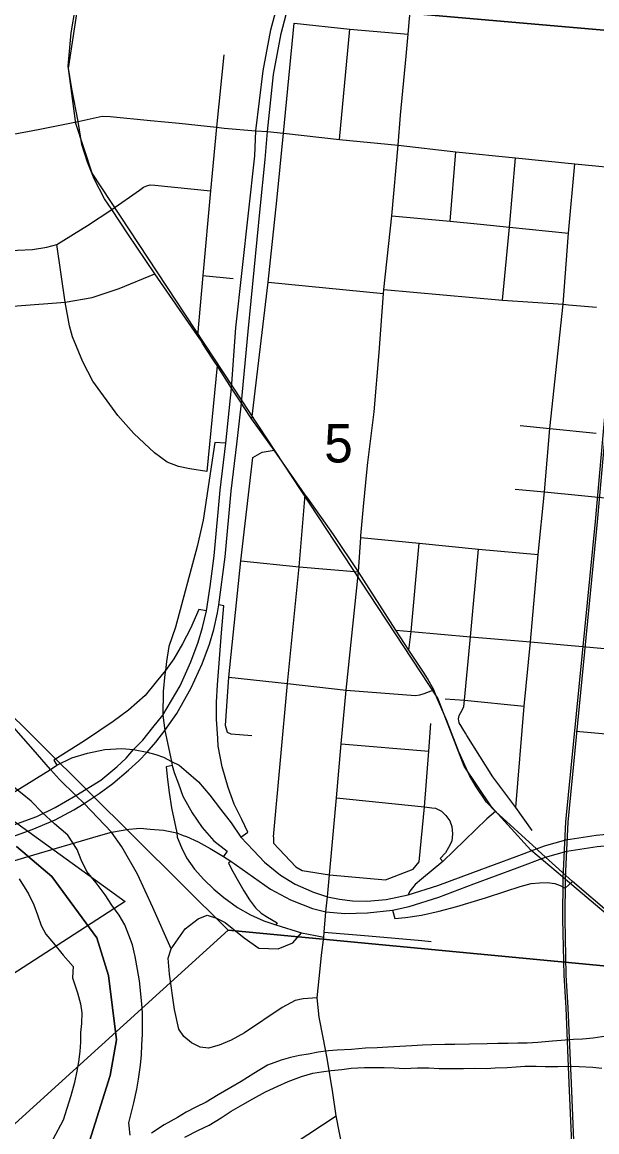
# Model space of a CAD drawing. Extents: x 0 to 34, y 0 to 22.
# Drawn here: x 6.424 to 7.051, y 18.823 to 20.032 of the extents above; entities that cross this region are included whole.
import ezdxf

# ---------------------------------------------------------------- set-up
doc = ezdxf.new("R2010")
doc.units = 0
for name, color, linetype in [('GM_X_City_Street', 7, 'Continuous'), ('GM_X_County_Road', 7, 'Continuous'), ('GM_X_Interchange_Ramps', 7, 'Continuous'), ('GM_X_Interstate_Route', 7, 'Continuous'), ('GM_X_Major_River', 7, 'Continuous'), ('GM_X_Rail_Line', 7, 'Continuous'), ('GM_X_Section', 7, 'Continuous'), ('GM_X_Section_Text', 7, 'Continuous'), ('GM_X_State_Route', 7, 'Continuous'), ('GM_X_Township_Road', 7, 'Continuous')]:
    doc.layers.add(name, color=color, linetype=linetype)

msp = doc.modelspace()

# ---------------------------------------------------------------- linework, layer by layer
at = {"layer": 'GM_X_City_Street'}
for p, q in [((6.7705, 19.9041), (6.7818, 20.0244)), ((6.8909, 19.8149), (6.8974, 19.8907)), ((6.6215, 19.7559), (6.6543, 19.7524)), ((6.6925, 19.7487), (6.8185, 19.7362)), ((7.0202, 19.724), (7.0507, 19.7213)), ((6.6369, 19.6576), (6.6257, 19.5424)), ((6.7723, 19.2456), (6.8677, 19.2374)), ((6.767, 19.1866), (6.863, 19.1767)), ((6.7508, 19.0153), (6.7531, 19.0349)), ((6.7536, 19.0403), (6.8021, 19.0362))]:
    msp.add_line(p, q, dxfattribs=at)
for points in [[(6.8014, 19.552), (6.808, 19.6071), (6.8136, 19.6721), (6.8185, 19.7362), (6.8188, 19.7406), (6.8275, 19.821), (6.8343, 19.8977), (6.837, 19.9307), (6.8429, 19.9948), (6.8451, 20.0187), (6.8467, 20.0358), (6.8477, 20.0464)], [(6.6747, 19.5994), (6.6925, 19.7487), (6.7021, 19.8375), (6.7093, 19.911), (6.7209, 20.0308)], [(6.7209, 20.0308), (6.7818, 20.0244), (6.8451, 20.0187)], [(6.6442, 19.9962), (6.6362, 19.9173), (6.6298, 19.8482), (6.6215, 19.7559), (6.6156, 19.6903)], [(6.4853, 19.9237), (6.5117, 19.9295), (6.5202, 19.9292), (6.5644, 19.9247), (6.5956, 19.9217), (6.6362, 19.9173), (6.6447, 19.9165)], [(6.3684, 19.8942), (6.371, 19.8957), (6.3832, 19.9026), (6.3935, 19.9054), (6.4085, 19.9086), (6.4419, 19.9149), (6.4853, 19.9237)], [(6.6447, 19.9165), (6.6791, 19.9135), (6.6918, 19.9126), (6.7093, 19.911), (6.7705, 19.9041), (6.8343, 19.8977), (6.8974, 19.8907), (6.9623, 19.8841), (7.0269, 19.8776), (7.0869, 19.8716)], [(6.9481, 19.729), (6.9558, 19.8085), (6.9623, 19.8841)], [(6.9625, 19.1763), (6.9718, 19.2865), (6.9786, 19.3565), (6.9869, 19.4518), (6.994, 19.52), (6.9999, 19.589), (7.0141, 19.7246), (7.0202, 19.802), (7.0269, 19.8776)], [(6.3048, 19.7781), (6.3061, 19.7787), (6.3535, 19.7804), (6.4354, 19.7842), (6.4513, 19.7867), (6.4622, 19.7896), (6.4954, 19.8102), (6.522, 19.8276), (6.5521, 19.8489), (6.5567, 19.852), (6.5601, 19.8535), (6.5639, 19.8546), (6.569, 19.8543), (6.6298, 19.8482)], [(6.8275, 19.821), (6.8909, 19.8149), (6.924, 19.8117), (6.9558, 19.8085), (7.0202, 19.802)], [(6.6257, 19.5424), (6.6072, 19.545), (6.5949, 19.5477), (6.5826, 19.5525), (6.5687, 19.5627), (6.5462, 19.5836), (6.5285, 19.6034), (6.5012, 19.6408), (6.4905, 19.6617), (6.4793, 19.689), (6.4761, 19.7008), (6.4713, 19.7266), (6.4622, 19.7896)], [(6.1313, 19.6401), (6.1348, 19.6419), (6.1878, 19.6706), (6.2539, 19.7048), (6.2908, 19.7146), (6.3216, 19.7176), (6.3623, 19.7193), (6.419, 19.7226), (6.4713, 19.7266), (6.5006, 19.732), (6.5302, 19.7417), (6.569, 19.7577)], [(6.8188, 19.7406), (6.9481, 19.729), (7.0141, 19.7246), (7.0202, 19.724)], [(6.4362, 19.2392), (6.3781, 19.305), (6.2952, 19.3971), (6.256, 19.4432), (6.1921, 19.5401), (6.1348, 19.6419)], [(6.9673, 19.5922), (6.9999, 19.589), (7.0502, 19.5841)], [(6.6746, 19.2542), (6.6522, 19.2559), (6.6483, 19.2577), (6.6461, 19.2655), (6.6496, 19.318), (6.6627, 19.4449), (6.6758, 19.5576), (6.686, 19.5633), (6.699, 19.5654)], [(6.7938, 19.4723), (6.7965, 19.5042), (6.8005, 19.5452), (6.8014, 19.552)], [(6.6983, 19.1442), (6.7138, 19.3112), (6.7265, 19.4384), (6.7331, 19.5167)], [(6.9618, 19.523), (6.994, 19.52), (7.1222, 19.5075), (7.1805, 19.5022), (7.2467, 19.4964)], [(6.7911, 19.4328), (6.7937, 19.4704), (6.7938, 19.4723)], [(6.7937, 19.4704), (6.8574, 19.464), (6.9221, 19.4577), (6.9869, 19.4518)], [(6.8459, 19.3476), (6.8485, 19.368), (6.8574, 19.464)], [(6.9076, 19.257), (6.901, 19.2684), (6.9, 19.2727), (6.9007, 19.2762), (6.9045, 19.283), (6.9058, 19.2863), (6.9067, 19.2931), (6.9131, 19.3622), (6.9221, 19.4577)], [(6.6627, 19.4449), (6.7265, 19.4384), (6.7911, 19.4328)], [(6.7556, 19.0624), (6.7571, 19.0789), (6.7593, 19.1028), (6.767, 19.1866), (6.7723, 19.2456), (6.7776, 19.304), (6.7911, 19.4328)], [(6.8626, 19.3226), (6.8459, 19.3476), (6.8317, 19.3693), (6.7911, 19.4328)], [(6.8317, 19.3693), (6.8485, 19.368), (6.9131, 19.3622), (6.9786, 19.3565), (7.0394, 19.3512), (7.1065, 19.3451), (7.1645, 19.3394), (7.2314, 19.333), (7.3041, 19.3264), (7.3905, 19.318), (7.4643, 19.3104), (7.4717, 19.3084), (7.4891, 19.2898)], [(6.9406, 19.1716), (6.9305, 19.182), (6.9193, 19.1987), (6.9121, 19.211), (6.9004, 19.2368), (6.8869, 19.2715), (6.877, 19.295), (6.8731, 19.3043), (6.8665, 19.3168), (6.8626, 19.3226)], [(6.6496, 19.318), (6.7138, 19.3112), (6.7776, 19.304), (6.8531, 19.298), (6.858, 19.2988), (6.8627, 19.3002), (6.8731, 19.3043)], [(6.8855, 19.2945), (6.9067, 19.2931), (6.9718, 19.2865)], [(6.8207, 19.0972), (6.8508, 19.1088), (6.8573, 19.1168), (6.863, 19.1767), (6.8677, 19.2374), (6.8701, 19.2675)], [(6.9806, 19.1509), (6.9625, 19.1763), (6.9376, 19.2095), (6.9091, 19.2545), (6.9076, 19.257)], [(7.0286, 19.2594), (7.0974, 19.253), (7.1553, 19.2471), (7.2221, 19.2413)], [(6.5869, 19.022), (6.5669, 19.0673), (6.5502, 19.1035), (6.5329, 19.1332), (6.5219, 19.1493), (6.4918, 19.1806), (6.4829, 19.1892), (6.465, 19.2066), (6.4551, 19.2177), (6.4362, 19.2392)], [(7.0246, 19.0954), (6.9951, 19.122), (6.9867, 19.1296), (6.9851, 19.1311), (6.9406, 19.1716)], [(6.6983, 19.1442), (6.6984, 19.1372), (6.7226, 19.1116), (6.7296, 19.1075), (6.7593, 19.1028), (6.8207, 19.0972)], [(7.0978, 19.0052), (7.0913, 19.0239), (7.082, 19.0428), (7.0669, 19.0593), (7.0246, 19.0954)], [(6.746, 18.9688), (6.7306, 18.9678), (6.7221, 18.9658), (6.708, 18.9582), (6.6668, 18.9306), (6.6522, 18.9226), (6.6392, 18.9171), (6.6276, 18.914), (6.6186, 18.915), (6.609, 18.9196), (6.6005, 18.9266), (6.595, 18.9346), (6.5905, 18.9562), (6.5849, 18.9944), (6.5834, 19.012), (6.5869, 19.022), (6.602, 19.0441), (6.6161, 19.0547), (6.6261, 19.0587), (6.6362, 19.0557), (6.6457, 19.0507), (6.6663, 19.0341), (6.6824, 19.023), (6.7035, 19.022), (6.7195, 19.0286), (6.7288, 19.0396)], [(6.7531, 19.0349), (6.7536, 19.0403), (6.7556, 19.0624)], [(6.8021, 19.0362), (6.8602, 19.0313), (6.8702, 19.0303)], [(6.7668, 18.8401), (6.763, 18.8652), (6.7568, 18.9029), (6.7525, 18.9256), (6.7482, 18.9475), (6.746, 18.9688), (6.7492, 19.0005), (6.7508, 19.0153)], [(6.6297, 18.7457), (6.6326, 18.7478), (6.669, 18.7741), (6.7208, 18.8101), (6.7668, 18.8401)], [(6.7929, 18.6975), (6.7855, 18.7401), (6.7781, 18.7828), (6.7668, 18.8401)]]:
    msp.add_lwpolyline(points, dxfattribs=at)
at = {"layer": 'GM_X_County_Road'}
msp.add_line((6.7508, 19.0153), (6.7531, 19.0349), dxfattribs=at)
for points in [[(6.569, 19.7577), (6.5396, 19.8012), (6.522, 19.8276), (6.5142, 19.8393), (6.503, 19.8613), (6.4957, 19.8792), (6.4895, 19.8985), (6.4853, 19.9237), (6.4783, 19.9591), (6.4745, 19.9839), (6.4777, 20.0204), (6.4872, 20.076), (6.4936, 20.1173), (6.4936, 20.1395), (6.4895, 20.1757)], [(6.6316, 19.6658), (6.6215, 19.6815), (6.6191, 19.6852), (6.6156, 19.6903), (6.569, 19.7577)], [(6.699, 19.5654), (6.6747, 19.5994), (6.6658, 19.6131), (6.6634, 19.6167), (6.6527, 19.6332), (6.6369, 19.6576), (6.6344, 19.6614), (6.6316, 19.6658)], [(6.7911, 19.4328), (6.7637, 19.4736), (6.7357, 19.5131), (6.7331, 19.5167), (6.699, 19.5654)], [(6.7556, 19.0624), (6.7571, 19.0789), (6.7593, 19.1028), (6.767, 19.1866), (6.7723, 19.2456), (6.7776, 19.304), (6.7911, 19.4328)], [(6.7531, 19.0349), (6.7536, 19.0403), (6.7556, 19.0624)], [(6.7668, 18.8401), (6.763, 18.8652), (6.7568, 18.9029), (6.7525, 18.9256), (6.7482, 18.9475), (6.746, 18.9688), (6.7492, 19.0005), (6.7508, 19.0153)], [(6.7929, 18.6975), (6.7855, 18.7401), (6.7781, 18.7828), (6.7668, 18.8401)]]:
    msp.add_lwpolyline(points, dxfattribs=at)
at = {"layer": 'GM_X_Interchange_Ramps'}
for points in [[(6.6465, 19.573), (6.6345, 19.574), (6.6217, 19.4893), (6.615, 19.4605), (6.5915, 19.3727), (6.5844, 19.3514), (6.5818, 19.3352), (6.5805, 19.3255), (6.58, 19.3215), (6.5782, 19.3024), (6.5778, 19.2769), (6.5799, 19.2599), (6.587, 19.2264), (6.5879, 19.2219)], [(6.6376, 19.2513), (6.6361, 19.2725), (6.6363, 19.2909), (6.6372, 19.3097), (6.6418, 19.3665), (6.6443, 19.3957), (6.6387, 19.3968)], [(6.6252, 19.3904), (6.6168, 19.3919), (6.608, 19.3712), (6.5992, 19.3546), (6.5898, 19.338), (6.5805, 19.3255), (6.5704, 19.3129), (6.5585, 19.2982), (6.5403, 19.2822), (6.5237, 19.27), (6.4923, 19.2489), (6.4588, 19.2276), (6.4622, 19.2221)], [(6.6629, 19.1437), (6.6704, 19.1491), (6.6638, 19.1629), (6.6554, 19.1798), (6.6491, 19.198), (6.6425, 19.2203), (6.6381, 19.2431), (6.6376, 19.2513)], [(6.5879, 19.2219), (6.5814, 19.2204), (6.5827, 19.2066), (6.5846, 19.1924), (6.5872, 19.1759), (6.5928, 19.1486), (6.5933, 19.1437), (6.598, 19.1324), (6.6034, 19.1212), (6.6124, 19.1088), (6.6224, 19.0975), (6.6335, 19.0871), (6.6441, 19.0779), (6.6592, 19.0672), (6.6733, 19.0593), (6.6878, 19.0525), (6.7008, 19.0481)], [(6.5879, 19.2219), (6.59, 19.2144), (6.5948, 19.202), (6.5996, 19.1885), (6.6096, 19.1704), (6.6206, 19.1544), (6.6333, 19.1397), (6.6478, 19.1285), (6.6438, 19.1226)], [(6.863, 19.1767), (6.8709, 19.1759), (6.875, 19.1754), (6.8817, 19.1722), (6.8865, 19.1674), (6.8908, 19.1615), (6.8927, 19.1553), (6.8937, 19.1475), (6.8927, 19.1395), (6.8894, 19.1325), (6.886, 19.1266), (6.8803, 19.1204), (6.8831, 19.1174)], [(6.6518, 19.1178), (6.6492, 19.1155), (6.654, 19.1064), (6.6589, 19.0982), (6.6662, 19.0853), (6.6724, 19.0754), (6.6789, 19.0669), (6.6849, 19.061), (6.6917, 19.0565), (6.7024, 19.0505), (6.7008, 19.0481)], [(6.8282, 19.0644), (6.8307, 19.0552), (6.8425, 19.0564), (6.8597, 19.0589), (6.8791, 19.0632), (6.8982, 19.0683), (6.9297, 19.0777), (6.9516, 19.085), (6.9673, 19.0902), (6.9792, 19.0932), (6.9886, 19.0941), (6.9968, 19.0944), (7.0052, 19.0932), (7.011, 19.0911), (7.0165, 19.0881), (7.0246, 19.0954)], [(6.7008, 19.0481), (6.7288, 19.0396), (6.7443, 19.0366), (6.7531, 19.0349)]]:
    msp.add_lwpolyline(points, dxfattribs=at)
at = {"layer": 'GM_X_Interstate_Route'}
for points in [[(6.4033, 19.1529), (6.4404, 19.1665), (6.4604, 19.1761), (6.4829, 19.1892), (6.51, 19.2059), (6.5275, 19.2206), (6.5376, 19.2298), (6.5457, 19.2392), (6.5558, 19.2496), (6.5668, 19.2634), (6.5778, 19.2769), (6.5965, 19.3088), (6.6083, 19.3349), (6.6164, 19.3563), (6.621, 19.3722), (6.6252, 19.3904), (6.6295, 19.4169), (6.6336, 19.4503), (6.6404, 19.5218), (6.6465, 19.573), (6.6527, 19.6332), (6.6574, 19.6988), (6.6779, 19.8863), (6.6791, 19.9135), (6.6871, 19.9789), (6.6955, 20.0236), (6.7047, 20.0578)], [(6.6839, 19.8285), (6.6892, 19.8823), (6.6918, 19.9126), (6.6984, 19.9749), (6.7067, 20.0196), (6.7159, 20.0539)], [(6.6635, 19.6176), (6.6707, 19.6948), (6.6839, 19.8285)], [(6.5627, 19.2388), (6.57, 19.2473), (6.5799, 19.2599), (6.5928, 19.2787), (6.6087, 19.3066), (6.6205, 19.3326), (6.6286, 19.3541), (6.6332, 19.37), (6.6374, 19.3882), (6.6387, 19.3968), (6.6456, 19.4493), (6.6524, 19.5208), (6.6584, 19.572), (6.6612, 19.5975), (6.6634, 19.6167), (6.6635, 19.6176)], [(6.3025, 19.1048), (6.331, 19.1148), (6.41, 19.1429), (6.4353, 19.1522), (6.4604, 19.1627), (6.4805, 19.1737), (6.4918, 19.1806), (6.5082, 19.1914), (6.5232, 19.2022), (6.5403, 19.2168), (6.5515, 19.2271), (6.5607, 19.2364), (6.5627, 19.2388)]]:
    msp.add_lwpolyline(points, dxfattribs=at)
at = {"layer": 'GM_X_Major_River'}
for points in [[(6.542, 18.8192), (6.5407, 18.8326), (6.5432, 18.8428), (6.5461, 18.8545), (6.5494, 18.8692), (6.5512, 18.8802), (6.5534, 18.8954), (6.5543, 18.9067), (6.5549, 18.917), (6.5556, 18.9291), (6.5554, 18.9398), (6.5556, 18.9523), (6.5547, 18.9622), (6.5521, 18.9873), (6.5501, 18.9995), (6.5477, 19.0136), (6.5446, 19.0266), (6.5406, 19.037), (6.5362, 19.0481), (6.53, 19.0588), (6.5222, 19.0696), (6.5149, 19.0808), (6.5049, 19.0939), (6.4948, 19.1063), (6.4886, 19.119), (6.4843, 19.1305), (6.474, 19.1459), (6.4594, 19.1583), (6.4463, 19.1708), (6.4341, 19.1832), (6.4243, 19.191), (6.412, 19.2007)], [(6.421, 19.0983), (6.4313, 19.0822), (6.4371, 19.0699), (6.4411, 19.0592), (6.4451, 19.0477), (6.4502, 19.0381), (6.4584, 19.0284), (6.4691, 19.0153), (6.4799, 19.0029), (6.4793, 18.9904), (6.4846, 18.9743), (6.4878, 18.9621), (6.4892, 18.9525), (6.4889, 18.9408), (6.488, 18.9309), (6.4878, 18.9203), (6.4872, 18.9104), (6.4858, 18.899), (6.4841, 18.8888), (6.4812, 18.8763), (6.4775, 18.862), (6.473, 18.848), (6.469, 18.8356), (6.4579, 18.8145)], [(7.047, 18.9247), (7.0352, 18.9238), (7.0254, 18.9232), (7.012, 18.9224), (7.0025, 18.9214), (6.9865, 18.9202), (6.9751, 18.9193), (6.9649, 18.9195), (6.9542, 18.919), (6.9432, 18.9189), (6.9314, 18.9187), (6.9121, 18.9184), (6.8961, 18.9179), (6.8851, 18.9178), (6.871, 18.9177), (6.8607, 18.9171), (6.8493, 18.9166), (6.836, 18.9157), (6.8231, 18.9149), (6.8113, 18.9144), (6.7988, 18.9139), (6.7835, 18.9126), (6.7679, 18.9118), (6.7584, 18.9109), (6.747, 18.9096), (6.7367, 18.9075), (6.7268, 18.9058), (6.7169, 18.9038), (6.7066, 18.9009), (6.6917, 18.8955), (6.677, 18.8863), (6.6632, 18.8775), (6.6517, 18.8709), (6.6382, 18.8632), (6.6248, 18.8551), (6.6136, 18.8497), (6.6033, 18.8442), (6.5937, 18.8383), (6.5791, 18.8302), (6.5652, 18.8214)], [(7.0611, 18.9271), (7.047, 18.9247)], [(6.6016, 18.8169), (6.6166, 18.8245), (6.6281, 18.83), (6.6415, 18.8381), (6.6523, 18.8451), (6.665, 18.8524), (6.6757, 18.8586), (6.6896, 18.8663), (6.703, 18.8725), (6.7145, 18.8776), (6.729, 18.883), (6.7412, 18.8865), (6.7508, 18.8882), (6.7614, 18.8895), (6.7729, 18.8908), (6.7831, 18.8921), (6.7976, 18.893), (6.8078, 18.8928), (6.8192, 18.8929), (6.8299, 18.8923), (6.8409, 18.8917), (6.8553, 18.8925), (6.8679, 18.8923), (6.8792, 18.8917), (6.8925, 18.8918), (6.9055, 18.8919), (6.918, 18.892), (6.9305, 18.8918), (6.94, 18.8923), (6.9533, 18.8928), (6.9629, 18.8937), (6.9724, 18.8943), (6.9849, 18.8944), (6.9948, 18.8939), (7.0084, 18.8939), (7.0198, 18.8941), (7.0316, 18.8939), (7.0468, 18.8932), (7.0563, 18.8922)]]:
    msp.add_lwpolyline(points, dxfattribs=at)
at = {"layer": 'GM_X_Rail_Line'}
for points in [[(7.0141, 19.0998), (7.0134, 19.1005), (6.979, 19.1295), (6.9361, 19.1768), (6.9062, 19.2212), (6.8776, 19.2953), (6.6535, 19.6352), (6.5008, 19.8674), (6.483, 19.9216), (6.4747, 19.9813), (6.4943, 20.1107), (6.4945, 20.1422), (6.4885, 20.1772), (6.4565, 20.3282), (6.4375, 20.4017), (6.3449, 20.765), (6.3013, 20.9)], [(6.9172, 18.4495), (6.9779, 18.5037), (6.9926, 18.518), (7.0027, 18.5295), (7.011, 18.5407), (7.0173, 18.5508), (7.0234, 18.5636), (7.0275, 18.5754), (7.0315, 18.5919), (7.0329, 18.6055), (7.0337, 18.6224), (7.0332, 18.6411), (7.0275, 18.7777), (7.0233, 18.8758), (7.0198, 18.9579), (7.0177, 18.9936), (7.0165, 19.0545), (7.0169, 19.0993), (7.0196, 19.1603), (7.0518, 19.4875), (7.1172, 20.218), (7.1401, 20.4528), (7.169, 20.8004), (7.1773, 20.9)], [(7.025, 18.7776), (7.0209, 18.8757), (7.0174, 18.9578), (7.0152, 18.9936), (7.014, 19.0545), (7.0144, 19.0993), (7.0171, 19.1604), (7.0494, 19.4877), (7.1147, 20.2182)], [(7.0877, 18.8573), (7.0933, 18.9122), (7.1024, 18.9636), (7.0964, 19.0077), (7.0705, 19.0523), (7.0141, 19.0998)]]:
    msp.add_lwpolyline(points, dxfattribs=at)
at = {"layer": 'GM_X_Section'}
for points in [[(6.3067, 20.1955), (6.5496, 20.2447), (6.7885, 20.3414), (7.1623, 20.7086), (7.374, 20.8667), (7.2927, 20.0028), (6.2979, 20.0896)], [(6.2979, 20.0896), (7.2927, 20.0028), (7.1919, 18.9909), (6.649, 19.0423), (6.2415, 19.4465)], [(6.0254, 18.7434), (6.0256, 19.4429), (6.5368, 19.0736)], [(6.649, 19.0423), (7.1919, 18.9909), (7.0966, 17.983), (6.1181, 18.0687), (6.1644, 18.6034)]]:
    msp.add_lwpolyline(points, close=True, dxfattribs=at)
at = {"layer": 'GM_X_State_Route'}
for points in [[(6.271, 19.1091), (6.293, 19.1246), (6.3231, 19.1397), (6.3636, 19.1614), (6.388, 19.176), (6.4551, 19.2177), (6.4622, 19.2221), (6.4784, 19.2302), (6.4957, 19.2354), (6.5143, 19.2392), (6.5331, 19.2403), (6.5457, 19.2392), (6.5607, 19.2364), (6.5699, 19.2339), (6.5783, 19.2308), (6.587, 19.2264), (6.5954, 19.2221), (6.6033, 19.2157), (6.6167, 19.2041)], [(6.6167, 19.2041), (6.629, 19.1895), (6.6405, 19.1742), (6.6523, 19.1594), (6.6629, 19.1437), (6.6767, 19.1292), (6.6884, 19.1164), (6.7059, 19.1024), (6.7222, 19.0926), (6.7394, 19.0851)], [(6.9406, 19.1716), (6.9312, 19.1639), (6.8831, 19.1174)], [(7.0246, 19.0954), (6.9951, 19.122), (6.9867, 19.1296), (6.9851, 19.1311), (6.9406, 19.1716)], [(6.0947, 19.0199), (6.1093, 19.0223), (6.1368, 19.0309), (6.1571, 19.036), (6.1736, 19.0399), (6.2044, 19.0469), (6.2107, 19.0483), (6.2289, 19.0531), (6.2466, 19.0595), (6.2642, 19.0663), (6.2815, 19.0737), (6.2988, 19.0812), (6.3164, 19.0884), (6.3226, 19.0904), (6.3355, 19.0944), (6.4308, 19.1227), (6.5076, 19.1452), (6.5219, 19.1493), (6.5408, 19.1527), (6.5533, 19.1537), (6.5638, 19.1527), (6.5784, 19.1514), (6.5928, 19.1486), (6.5999, 19.1458)], [(6.5999, 19.1458), (6.6034, 19.1444), (6.6162, 19.1386), (6.6294, 19.1315), (6.6438, 19.1226)], [(6.7394, 19.0851), (6.7411, 19.0844), (6.7571, 19.0789), (6.7702, 19.0763), (6.7845, 19.0746), (6.8001, 19.0739), (6.8212, 19.076), (6.8454, 19.0808), (6.8775, 19.091), (6.9157, 19.1052), (6.963, 19.1229), (6.9851, 19.1311), (6.994, 19.1343), (7.0173, 19.141), (7.0502, 19.146), (7.0771, 19.1486)], [(6.6438, 19.1226), (6.6518, 19.1178), (6.6951, 19.0871), (6.7171, 19.0755), (6.741, 19.066), (6.7556, 19.0624), (6.776, 19.0605), (6.801, 19.0613), (6.8282, 19.0644), (6.8465, 19.0684), (6.8786, 19.0786), (6.9168, 19.0929), (6.9641, 19.1105), (6.9951, 19.122), (7.0184, 19.1286), (7.0513, 19.1336), (7.0782, 19.1362), (7.1034, 19.1368), (7.1223, 19.1358), (7.1565, 19.1331), (7.2021, 19.1297)], [(6.8831, 19.1174), (6.8597, 19.0979), (6.8529, 19.0922), (6.847, 19.0848), (6.8454, 19.0808)], [(7.0978, 19.0052), (7.0913, 19.0239), (7.082, 19.0428), (7.0669, 19.0593), (7.0246, 19.0954)]]:
    msp.add_lwpolyline(points, dxfattribs=at)
at = {"layer": 'GM_X_Township_Road'}
for points in [[(6.4194, 18.7174), (6.4548, 18.7501), (6.4877, 18.7804), (6.5203, 18.8842), (6.5272, 18.9228), (6.5186, 18.9931), (6.5057, 19.0342), (6.4568, 19.1011), (6.4306, 19.1232), (6.4297, 19.1239), (6.4182, 19.1336)], [(6.4182, 19.1336), (6.4297, 19.1239), (6.4306, 19.1232), (6.4568, 19.1011), (6.5057, 19.0342), (6.5186, 18.9931), (6.5272, 18.9228), (6.5203, 18.8842), (6.4877, 18.7804), (6.4548, 18.7501), (6.4194, 18.7174)]]:
    msp.add_lwpolyline(points, dxfattribs=at)

# ---------------------------------------------------------------- texts
at = {"layer": 'GM_X_Section_Text'}
msp.add_text('5', height=0.0419, rotation=0, dxfattribs=at).set_placement((6.7537, 19.5521))

doc.saveas('drawing.dxf')
